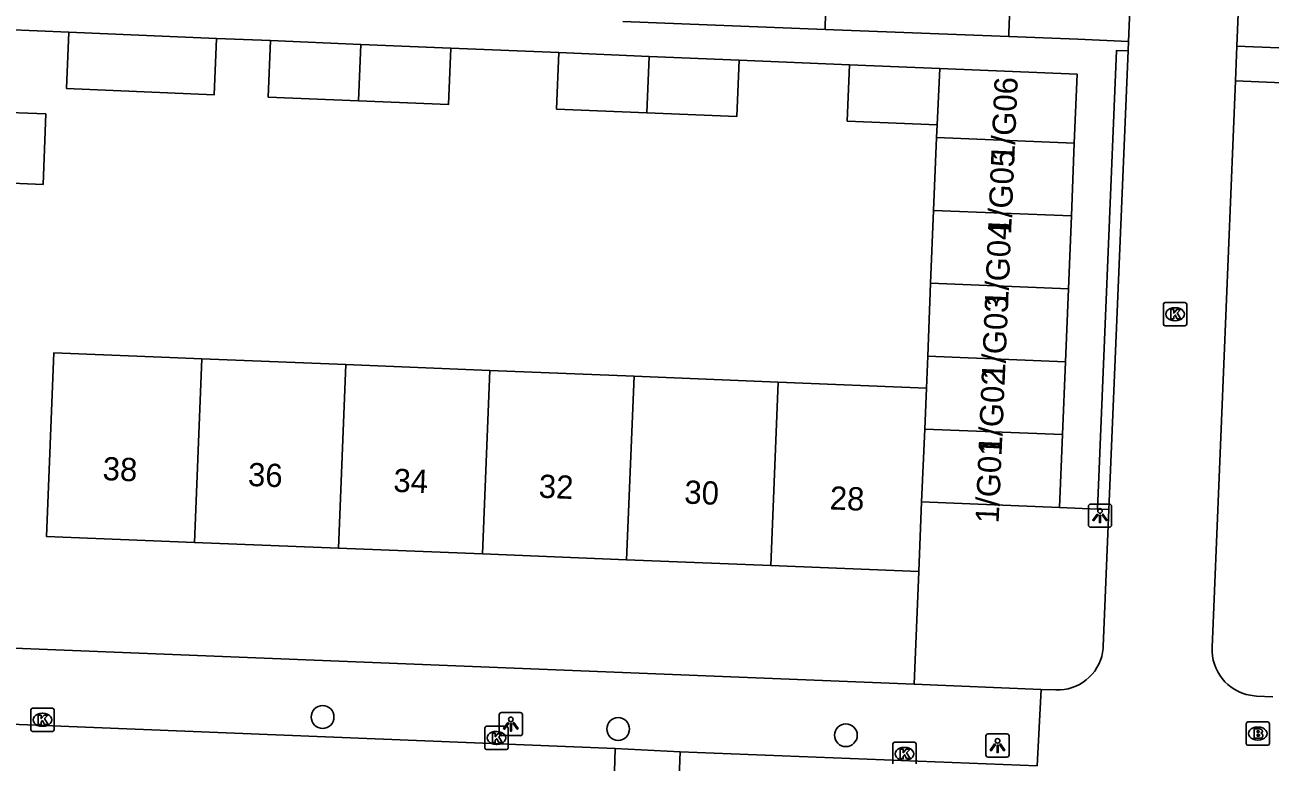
# Model space of a CAD drawing. Extents: x 161355 to 162026, y 386504 to 387459.
# Drawn here: x 161623.1 to 161676.7, y 386651.1 to 386682.8 of the extents above; entities that cross this region are included whole.
import ezdxf

# ---------------------------------------------------------------- set-up
doc = ezdxf.new("R2010")
doc.units = 0
for name, color, linetype in [('IMGEO_Boom', 7, 'Continuous'), ('IMGEO_Brandkraan', 7, 'Continuous'), ('IMGEO_Groenvoorziening', 7, 'Continuous'), ('IMGEO_Kolk', 7, 'Continuous'), ('IMGEO_Lichtpunt', 7, 'Continuous'), ('IMGEO_Pand', 7, 'Continuous'), ('IMGEO_Pand_nummerreeks', 7, 'Continuous'), ('IMGEO_Rijbaan_lokaal_open', 7, 'Continuous'), ('IMGEO_Voetpad_open', 7, 'Continuous')]:
    doc.layers.add(name, color=color, linetype=linetype)

msp = doc.modelspace()

# ---------------------------------------------------------------- linework, layer by layer
at = {"layer": 'IMGEO_Boom'}
for centre in [(161635.943, 386653.008), (161648.664, 386652.492), (161658.465, 386652.222)]:
    msp.add_circle(centre, 0.489, dxfattribs=at)
at = {"layer": 'IMGEO_Brandkraan'}
for p, q in [((161675.772, 386652.795), (161676.624, 386652.795)), ((161675.697, 386651.869), (161675.697, 386652.721)), ((161676.185, 386652.575), (161676.21, 386652.575)), ((161676.698, 386652.721), (161676.698, 386651.869)), ((161676.624, 386651.795), (161675.772, 386651.795)), ((161676.208, 386652.015), (161676.183, 386652.015))]:
    msp.add_line(p, q, dxfattribs=at)
for points in [[(161675.772, 386652.795), (161676.624, 386652.795)], [(161675.697, 386651.869), (161675.697, 386652.721)], [(161676.045, 386652.495), (161676.045, 386652.095), (161676.258, 386652.095)], [(161676.276, 386652.495), (161676.045, 386652.495)], [(161676.224, 386652.414), (161676.17, 386652.414), (161676.17, 386652.338)], [(161676.17, 386652.338), (161676.223, 386652.338)], [(161676.232, 386652.262), (161676.17, 386652.262), (161676.17, 386652.181)], [(161676.698, 386652.721), (161676.698, 386651.869)], [(161676.624, 386651.795), (161675.772, 386651.795)], [(161676.17, 386652.181), (161676.232, 386652.181)]]:
    msp.add_lwpolyline(points, dxfattribs=at)
for centre, radius, start, end in [((161675.774, 386652.719), 0.0765, 91.552, 178.448), ((161675.774, 386652.719), 0.0765, 91.552, 178.448), ((161676.622, 386652.719), 0.0765, 1.552, 88.448), ((161676.622, 386652.719), 0.0765, 1.552, 88.448), ((161676.225, 386652.376), 0.0379, 267.8285, 90.9355), ((161676.233, 386652.221), 0.0404, 269.8759, 90.5077), ((161676.28, 386652.35), 0.145, 59.4692, 91.5367), ((161676.305, 386652.397), 0.0922, 285.5137, 58.1501), ((161676.31, 386652.205), 0.105, 301.3115, 78.989), ((161675.774, 386651.871), 0.0765, 181.552, 268.448), ((161675.774, 386651.871), 0.0765, 181.552, 268.448), ((161676.264, 386652.346), 0.251, 268.6676, 293.5347), ((161676.622, 386651.871), 0.0765, 271.552, 358.448), ((161676.622, 386651.871), 0.0765, 271.552, 358.448)]:
    msp.add_arc(centre, radius, start, end, dxfattribs=at)
for centre, major_axis, ratio, start_param, end_param in [((161676.184, 386652.295), (-0.387, 0.002), 0.722429, 4.712389, 7.853982), ((161676.209, 386652.295), (-0.39, 0.002), 0.717154, 1.570796, 4.712389)]:
    msp.add_ellipse(centre, major_axis=major_axis, ratio=ratio, start_param=start_param, end_param=end_param, dxfattribs=at)
at = {"layer": 'IMGEO_Groenvoorziening'}
msp.add_lwpolyline([(161661.409, 386654.417), (161661.605, 386659.27)], dxfattribs=at)
at = {"layer": 'IMGEO_Kolk'}
for p, q in [((161672.133, 386669.925), (161672.133, 386670.777)), ((161672.208, 386670.851), (161673.06, 386670.851)), ((161672.621, 386670.631), (161672.646, 386670.631)), ((161673.134, 386670.777), (161673.134, 386669.925)), ((161672.644, 386670.071), (161672.619, 386670.071)), ((161673.06, 386669.851), (161672.208, 386669.851)), ((161623.383, 386652.462), (161623.383, 386653.314)), ((161623.458, 386653.388), (161624.31, 386653.388)), ((161624.384, 386653.314), (161624.384, 386652.462)), ((161623.871, 386653.168), (161623.896, 386653.168)), ((161624.31, 386652.388), (161623.458, 386652.388)), ((161623.894, 386652.608), (161623.869, 386652.608)), ((161642.928, 386651.681), (161642.928, 386652.533)), ((161643.003, 386652.607), (161643.855, 386652.607)), ((161643.416, 386652.387), (161643.441, 386652.387)), ((161643.929, 386652.533), (161643.929, 386651.681)), ((161643.439, 386651.827), (161643.414, 386651.827)), ((161660.487, 386650.994), (161660.487, 386651.846)), ((161660.562, 386651.92), (161661.414, 386651.92)), ((161660.975, 386651.7), (161661, 386651.7)), ((161661.488, 386651.846), (161661.488, 386650.994)), ((161643.855, 386651.607), (161643.003, 386651.607)), ((161660.998, 386651.14), (161660.973, 386651.14))]:
    msp.add_line(p, q, dxfattribs=at)
for points in [[(161672.133, 386669.925), (161672.133, 386670.777)], [(161672.208, 386670.851), (161673.06, 386670.851)], [(161672.454, 386670.551), (161672.577, 386670.551), (161672.577, 386670.4), (161672.707, 386670.551), (161672.871, 386670.551), (161672.725, 386670.4), (161672.878, 386670.151), (161672.726, 386670.151), (161672.641, 386670.315), (161672.577, 386670.248), (161672.577, 386670.151), (161672.454, 386670.151), (161672.454, 386670.551)], [(161673.134, 386670.777), (161673.134, 386669.925)], [(161673.06, 386669.851), (161672.208, 386669.851)], [(161623.383, 386652.462), (161623.383, 386653.314)], [(161623.458, 386653.388), (161624.31, 386653.388)], [(161624.384, 386653.314), (161624.384, 386652.462)], [(161623.704, 386653.088), (161623.827, 386653.088), (161623.827, 386652.937), (161623.957, 386653.088), (161624.121, 386653.088), (161623.975, 386652.937), (161624.128, 386652.688), (161623.976, 386652.688), (161623.891, 386652.852), (161623.827, 386652.785), (161623.827, 386652.688), (161623.704, 386652.688), (161623.704, 386653.088)], [(161624.31, 386652.388), (161623.458, 386652.388)], [(161642.928, 386651.681), (161642.928, 386652.533)], [(161643.003, 386652.607), (161643.855, 386652.607)], [(161643.249, 386652.307), (161643.372, 386652.307), (161643.372, 386652.156), (161643.502, 386652.307), (161643.666, 386652.307), (161643.52, 386652.156), (161643.673, 386651.907), (161643.521, 386651.907), (161643.436, 386652.071), (161643.372, 386652.004), (161643.372, 386651.907), (161643.249, 386651.907), (161643.249, 386652.307)], [(161643.929, 386652.533), (161643.929, 386651.681)], [(161660.487, 386650.994), (161660.487, 386651.846)], [(161660.562, 386651.92), (161661.414, 386651.92)], [(161661.488, 386651.846), (161661.488, 386650.994)], [(161643.855, 386651.607), (161643.003, 386651.607)], [(161660.808, 386651.62), (161660.931, 386651.62), (161660.931, 386651.469), (161661.061, 386651.62), (161661.225, 386651.62), (161661.079, 386651.469), (161661.232, 386651.22), (161661.08, 386651.22), (161660.995, 386651.384), (161660.931, 386651.317), (161660.931, 386651.22), (161660.808, 386651.22), (161660.808, 386651.62)]]:
    msp.add_lwpolyline(points, dxfattribs=at)
for centre, start, end in [((161672.21, 386670.775), 91.552, 178.448), ((161672.21, 386670.775), 91.552, 178.448), ((161673.058, 386670.775), 1.552, 88.448), ((161673.058, 386670.775), 1.552, 88.448), ((161672.21, 386669.927), 181.552, 268.448), ((161672.21, 386669.927), 181.552, 268.448), ((161673.058, 386669.927), 271.552, 358.448), ((161673.058, 386669.927), 271.552, 358.448), ((161623.46, 386653.312), 91.552, 178.448), ((161623.46, 386653.312), 91.552, 178.448), ((161624.308, 386653.312), 1.552, 88.448), ((161624.308, 386653.312), 1.552, 88.448), ((161623.46, 386652.464), 181.552, 268.448), ((161623.46, 386652.464), 181.552, 268.448), ((161624.308, 386652.464), 271.552, 358.448), ((161624.308, 386652.464), 271.552, 358.448), ((161643.005, 386652.531), 91.552, 178.448), ((161643.005, 386652.531), 91.552, 178.448), ((161643.853, 386652.531), 1.552, 88.448), ((161643.853, 386652.531), 1.552, 88.448), ((161643.005, 386651.683), 181.552, 268.448), ((161643.005, 386651.683), 181.552, 268.448), ((161643.853, 386651.683), 271.552, 358.448), ((161643.853, 386651.683), 271.552, 358.448), ((161660.564, 386651.844), 91.552, 178.448), ((161660.564, 386651.844), 91.552, 178.448), ((161661.412, 386651.844), 1.552, 88.448), ((161661.412, 386651.844), 1.552, 88.448)]:
    msp.add_arc(centre, 0.0765, start, end, dxfattribs=at)
for centre, major_axis, ratio, start_param, end_param in [((161672.62, 386670.351), (-0.387, 0.002), 0.722429, 4.712389, 7.853982), ((161672.645, 386670.351), (-0.39, 0.002), 0.717154, 1.570796, 4.712389), ((161623.87, 386652.888), (-0.387, 0.002), 0.722429, 4.712389, 7.853982), ((161623.895, 386652.888), (-0.39, 0.002), 0.717154, 1.570796, 4.712389), ((161643.415, 386652.107), (-0.387, 0.002), 0.722429, 4.712389, 7.853982), ((161643.44, 386652.107), (-0.39, 0.002), 0.717154, 1.570796, 4.712389), ((161660.974, 386651.42), (-0.387, 0.002), 0.722429, 4.712389, 7.853982), ((161660.999, 386651.42), (-0.39, 0.002), 0.717154, 1.570796, 4.712389)]:
    msp.add_ellipse(centre, major_axis=major_axis, ratio=ratio, start_param=start_param, end_param=end_param, dxfattribs=at)
at = {"layer": 'IMGEO_Lichtpunt'}
for p, q in [((161668.905, 386662.082), (161668.905, 386661.275)), ((161668.905, 386662.082), (161668.905, 386661.275)), ((161669.807, 386662.177), (161668.999, 386662.177)), ((161669.807, 386662.177), (161668.999, 386662.177)), ((161669.901, 386661.275), (161669.901, 386662.082)), ((161669.901, 386661.275), (161669.901, 386662.082)), ((161668.999, 386661.181), (161669.807, 386661.181)), ((161668.999, 386661.181), (161669.807, 386661.181)), ((161643.546, 386653.106), (161643.546, 386652.299)), ((161643.546, 386653.106), (161643.546, 386652.299)), ((161644.448, 386653.201), (161643.64, 386653.201)), ((161644.448, 386653.201), (161643.64, 386653.201)), ((161644.542, 386652.299), (161644.542, 386653.106)), ((161644.542, 386652.299), (161644.542, 386653.106)), ((161665.396, 386652.278), (161664.588, 386652.278)), ((161665.396, 386652.278), (161664.588, 386652.278)), ((161643.64, 386652.205), (161644.448, 386652.205)), ((161643.64, 386652.205), (161644.448, 386652.205)), ((161664.494, 386652.183), (161664.494, 386651.376)), ((161664.494, 386652.183), (161664.494, 386651.376)), ((161665.49, 386651.376), (161665.49, 386652.183)), ((161665.49, 386651.376), (161665.49, 386652.183)), ((161664.588, 386651.282), (161665.396, 386651.282)), ((161664.588, 386651.282), (161665.396, 386651.282))]:
    msp.add_line(p, q, dxfattribs=at)
for points in [[(161669.279, 386661.746), (161669.318, 386661.718), (161669.13, 386661.456), (161669.092, 386661.483), (161669.279, 386661.746)], [(161669.381, 386661.698), (161669.428, 386661.698), (161669.428, 386661.376), (161669.381, 386661.376), (161669.381, 386661.698)], [(161669.491, 386661.718), (161669.529, 386661.745), (161669.716, 386661.483), (161669.677, 386661.455), (161669.491, 386661.718)], [(161643.92, 386652.77), (161643.959, 386652.742), (161643.771, 386652.48), (161643.733, 386652.507), (161643.92, 386652.77)], [(161644.132, 386652.742), (161644.17, 386652.769), (161644.357, 386652.507), (161644.318, 386652.479), (161644.132, 386652.742)], [(161644.022, 386652.722), (161644.069, 386652.722), (161644.069, 386652.4), (161644.022, 386652.4), (161644.022, 386652.722)], [(161664.868, 386651.847), (161664.907, 386651.819), (161664.719, 386651.557), (161664.681, 386651.584), (161664.868, 386651.847)], [(161664.97, 386651.799), (161665.017, 386651.799), (161665.017, 386651.477), (161664.97, 386651.477), (161664.97, 386651.799)], [(161665.08, 386651.819), (161665.118, 386651.846), (161665.305, 386651.584), (161665.266, 386651.556), (161665.08, 386651.819)]]:
    msp.add_lwpolyline(points, dxfattribs=at)
for centre in [(161669.404, 386661.88), (161644.045, 386652.904), (161664.993, 386651.981)]:
    msp.add_circle(centre, 0.0994, dxfattribs=at)
for centre, start, end in [((161668.999, 386662.082), 90, 180), ((161668.999, 386662.082), 90, 180), ((161669.807, 386662.082), 0, 90), ((161669.807, 386662.082), 0, 90), ((161668.999, 386661.275), 180, 270), ((161668.999, 386661.275), 180, 270), ((161669.807, 386661.275), 270, 0), ((161669.807, 386661.275), 270, 360), ((161643.64, 386653.106), 90, 180), ((161643.64, 386653.106), 90, 180), ((161644.448, 386653.106), 0, 90), ((161644.448, 386653.106), 0, 90), ((161643.64, 386652.299), 180, 270), ((161643.64, 386652.299), 180, 270), ((161644.448, 386652.299), 270, 0), ((161644.448, 386652.299), 270, 360), ((161664.588, 386652.183), 90, 180), ((161664.588, 386652.183), 90, 180), ((161665.396, 386652.183), 0, 90), ((161665.396, 386652.183), 0, 90), ((161664.588, 386651.376), 180, 270), ((161664.588, 386651.376), 180, 270), ((161665.396, 386651.376), 270, 0), ((161665.396, 386651.376), 270, 360)]:
    msp.add_arc(centre, 0.0946, start, end, dxfattribs=at)
at = {"layer": 'IMGEO_Pand'}
for points in [[(161657.573, 386682.613), (161657.58, 386682.8), (161657.832, 386689.178)], [(161665.742, 386688.861), (161665.486, 386682.462), (161665.48, 386682.303)], [(161625.022, 386682.491), (161624.921, 386680.063), (161631.276, 386679.799), (161631.377, 386682.227)], [(161625.022, 386682.491), (161631.377, 386682.227)], [(161657.573, 386682.613), (161665.48, 386682.303)], [(161633.705, 386682.13), (161633.604, 386679.702), (161637.481, 386679.541)], [(161633.705, 386682.13), (161637.582, 386681.969)], [(161637.582, 386681.969), (161637.481, 386679.541)], [(161637.481, 386679.541), (161641.357, 386679.38), (161641.458, 386681.808)], [(161637.582, 386681.969), (161641.458, 386681.808)], [(161646.115, 386681.614), (161646.014, 386679.186), (161649.891, 386679.025)], [(161646.115, 386681.614), (161649.992, 386681.453)], [(161649.992, 386681.453), (161649.891, 386679.025)], [(161649.891, 386679.025), (161653.768, 386678.864), (161653.869, 386681.292)], [(161653.869, 386681.292), (161649.992, 386681.453)], [(161658.627, 386681.094), (161658.526, 386678.666), (161662.389, 386678.505)], [(161662.503, 386680.933), (161658.627, 386681.094)], [(161662.503, 386680.933), (161662.389, 386678.505)], [(161668.296, 386677.72), (161668.416, 386680.687), (161662.503, 386680.933)], [(161624.027, 386678.973), (161621.678, 386679.065), (161621.558, 386676.032), (161623.908, 386675.939), (161624.027, 386678.973)], [(161662.389, 386678.505), (161662.367, 386677.959)], [(161662.367, 386677.959), (161662.24, 386674.821)], [(161662.367, 386677.959), (161668.296, 386677.72)], [(161668.296, 386677.72), (161668.17, 386674.582)], [(161662.24, 386674.821), (161662.113, 386671.683)], [(161668.17, 386674.582), (161662.24, 386674.821)], [(161668.043, 386671.444), (161668.17, 386674.582)], [(161662.113, 386671.683), (161661.986, 386668.545)], [(161662.113, 386671.683), (161668.043, 386671.444)], [(161668.043, 386671.444), (161667.916, 386668.305)], [(161630.744, 386668.43), (161629.368, 386668.486), (161624.372, 386668.688), (161624.052, 386660.786), (161630.426, 386660.529)], [(161630.744, 386668.43), (161630.426, 386660.529)], [(161636.945, 386668.18), (161630.744, 386668.43)], [(161661.931, 386667.172), (161661.986, 386668.545)], [(161661.986, 386668.545), (161667.916, 386668.305)], [(161667.916, 386668.305), (161667.79, 386665.167)], [(161636.945, 386668.18), (161636.627, 386660.278)], [(161643.146, 386667.93), (161636.945, 386668.18)], [(161642.828, 386660.028), (161643.146, 386667.93)], [(161649.346, 386667.68), (161643.146, 386667.93)], [(161649.028, 386659.778), (161649.346, 386667.68)], [(161655.547, 386667.43), (161649.346, 386667.68)], [(161655.547, 386667.43), (161655.229, 386659.527)], [(161661.931, 386667.172), (161655.547, 386667.43)], [(161661.857, 386665.407), (161661.931, 386667.172)], [(161661.857, 386665.407), (161661.726, 386662.269)], [(161667.79, 386665.167), (161661.857, 386665.407)], [(161667.79, 386665.167), (161667.663, 386662.029)], [(161661.605, 386659.27), (161661.726, 386662.269)], [(161661.726, 386662.269), (161667.663, 386662.029)], [(161630.426, 386660.529), (161636.627, 386660.278)], [(161636.627, 386660.278), (161642.828, 386660.028)], [(161642.828, 386660.028), (161649.028, 386659.778)], [(161649.028, 386659.778), (161655.229, 386659.527)], [(161655.229, 386659.527), (161661.605, 386659.27)]]:
    msp.add_lwpolyline(points, dxfattribs=at)
at = {"layer": 'IMGEO_Rijbaan_lokaal_open'}
for points in [[(161670.634, 386682.096), (161672.201, 386719.472)], [(161676.837, 386719.2), (161675.298, 386681.892)], [(161670.617, 386681.686), (161670.634, 386682.096)], [(161675.236, 386680.393), (161675.298, 386681.892)], [(161669.789, 386661.943), (161670.617, 386681.686)], [(161675.236, 386680.393), (161674.229, 386655.994), (161674.23, 386655.815), (161674.246, 386655.637), (161674.279, 386655.461), (161674.327, 386655.289), (161674.39, 386655.121), (161674.468, 386654.96), (161674.56, 386654.807), (161674.665, 386654.662), (161674.783, 386654.527), (161674.912, 386654.404), (161675.052, 386654.292), (161675.201, 386654.194), (161675.359, 386654.109), (161675.523, 386654.038), (161675.693, 386653.983), (161675.868, 386653.943), (161676.045, 386653.919), (161676.142, 386653.912), (161676.845, 386653.881)], [(161669.789, 386661.943), (161669.542, 386656.049), (161669.536, 386655.962), (161669.513, 386655.789), (161669.475, 386655.617), (161669.421, 386655.45), (161669.352, 386655.289), (161669.27, 386655.134), (161669.174, 386654.987), (161669.065, 386654.85), (161668.944, 386654.723), (161668.813, 386654.607), (161668.672, 386654.503), (161668.521, 386654.412), (161668.364, 386654.335), (161668.2, 386654.272), (161668.031, 386654.225), (161667.859, 386654.192), (161667.684, 386654.175), (161667.509, 386654.174), (161666.867, 386654.198)], [(161666.867, 386654.198), (161666.695, 386650.908)], [(161648.537, 386651.647), (161621.808, 386652.733)], [(161648.332, 386644.685), (161648.537, 386651.647)], [(161651.334, 386651.513), (161648.537, 386651.647)], [(161651.334, 386651.513), (161651.06, 386644.589)], [(161666.695, 386650.908), (161651.334, 386651.513)]]:
    msp.add_lwpolyline(points, dxfattribs=at)
at = {"layer": 'IMGEO_Voetpad_open'}
for points in [[(161648.868, 386682.954), (161657.573, 386682.613)], [(161620.911, 386682.662), (161625.022, 386682.491)], [(161631.377, 386682.227), (161633.705, 386682.13)], [(161665.48, 386682.303), (161668.454, 386682.187), (161670.634, 386682.096)], [(161641.458, 386681.808), (161646.115, 386681.614)], [(161670.617, 386681.686), (161670.118, 386681.712), (161669.29, 386661.963)], [(161675.298, 386681.892), (161681.45, 386681.643)], [(161653.869, 386681.292), (161658.627, 386681.094)], [(161680.594, 386680.176), (161675.236, 386680.393)], [(161667.663, 386662.029), (161669.29, 386661.963)], [(161669.29, 386661.963), (161669.789, 386661.943)], [(161661.409, 386654.417), (161622.672, 386655.968)], [(161666.867, 386654.198), (161661.409, 386654.417)]]:
    msp.add_lwpolyline(points, dxfattribs=at)

# ---------------------------------------------------------------- texts
at = {"layer": 'IMGEO_Pand_nummerreeks'}
for s, rotation, p in [('1/G06', 87.525, (161665.711, 386676.902)), ('1/G05', 87.527, (161665.575, 386673.767)), ('1/G04', 87.527, (161665.44, 386670.632)), ('1/G03', 87.527, (161665.305, 386667.496)), ('1/G02', 87.527, (161665.169, 386664.355)), ('1/G01', 87.527, (161665.039, 386661.336)), ('38', 357.6882, (161626.46, 386663.211)), ('36', 357.6882, (161632.716, 386662.959)), ('34', 357.6882, (161638.975, 386662.706)), ('32', 357.6882, (161645.231, 386662.453)), ('30', 357.6882, (161651.496, 386662.201)), ('28', 357.6882, (161657.755, 386661.948))]:
    msp.add_text(s, height=1, rotation=rotation, dxfattribs=at).set_placement(p)

doc.saveas('drawing.dxf')
